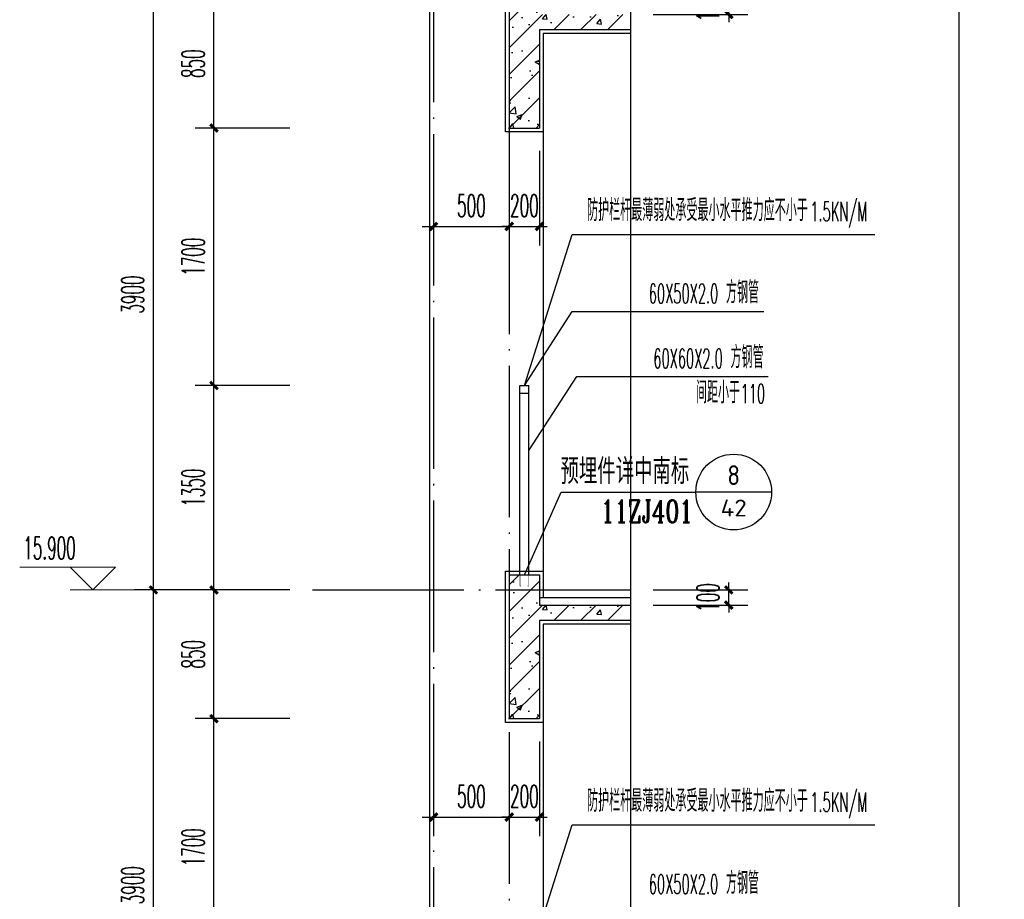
# Model space of a CAD drawing. Extents: x 1779708 to 7299578, y -1121471 to 88434.
# Tile 1023 of 1056: x 7019014 to 7025517, y -959816 to -954008. Entities that reach past the tile are written whole.
import ezdxf
from ezdxf.enums import TextEntityAlignment as Align

# ---------------------------------------------------------------- set-up
doc = ezdxf.new("R2010")
doc.units = 0
doc.header["$LTSCALE"] = 1000
doc.header["$MEASUREMENT"] = 0
doc.linetypes.add('DOTE', pattern=[2.42, 2, -0.2, 0.02, -0.2])
doc.layers.get('0').update_dxf_attribs({"linetype": 'CONTINUOUS'})
doc.layers.get('Defpoints').update_dxf_attribs({"linetype": 'CONTINUOUS'})
for name, color, linetype in [('AXIS', 3, 'CONTINUOUS'), ('DIM_IDEN', 3, 'CONTINUOUS'), ('DIM_LEAD', 3, 'CONTINUOUS'), ('DIM_SYMB', 3, 'CONTINUOUS'), ('DOTE', 1, 'DOTE'), ('PUB_TAB', 7, 'CONTINUOUS'), ('PUB_TEXT', 7, 'CONTINUOUS'), ('WALL', 255, 'CONTINUOUS'), ('填充细线', 8, 'CONTINUOUS'), ('栏杆', 6, 'CONTINUOUS'), ('粉刷线', 213, 'CONTINUOUS'), ('装修层线', 2, 'CONTINUOUS')]:
    doc.layers.add(name, color=color, linetype=linetype)
doc.layers.add('DIM_ELEV', color=3, linetype='CONTINUOUS', lineweight=13)
doc.styles.add('_TCH_DIM', font='SIMPLEX.shx', dxfattribs={"width": 0.7, "bigfont": 'GBCBIG.shx'})
doc.styles.add('_TCH_DIM_T3', font='SIMPLEX.shx', dxfattribs={"width": 0.494118, "bigfont": 'GBCBIG.shx'})
doc.styles.add('_TCH_LABEL', font='COMPLEX', dxfattribs={"bigfont": 'GBCBIG'})
doc.styles.get("Standard").update_dxf_attribs({"font": 'GBENOR', "bigfont": 'GBCBIG'})
doc.dimstyles.new('_TCH_ARCH&&50', dxfattribs={"dimtxt": 148.75, "dimasz": 50, "dimexe": 125, "dimexo": 150, "dimgap": 63.125, "dimtad": 1, "dimdec": 0, "dimzin": 0, "dimdsep": 46, "dimtxsty": '_TCH_DIM_T3', "dimblk": 'ARCHTICK', "dimcen": 0.09, "dimdle": 75, "dimclrt": 7, "dimazin": 2, "dimtfac": 1, "dimtdec": 0, "dimtix": 1, "dimtmove": 2, "dimatfit": 3, "dimfxl": 250, "dimtolj": 1, "dimtzin": 0, "dimarcsym": 0})

# ---------------------------------------------------------------- blocks, each defined once
blk = doc.blocks.new('_ArchTick')
at = {"color": 0, "linetype": 'ByBlock', "const_width": 0.4}
blk.add_lwpolyline([(-0.5, -0.5), (0.5, 0.5)], dxfattribs=at)
blk = doc.blocks.new('*D1241')
at = {"layer": 'AXIS', "color": 0, "lineweight": -2, "transparency": 16777216}
for p, q in [((7019897.5, -961748.2), (7019897.5, -957698.2)), ((7020797.5, -957773.2), (7019772.5, -957773.2)), ((7020797.5, -961673.2), (7019772.5, -961673.2))]:
    blk.add_line(p, q, dxfattribs=at)
at = {"layer": 'Defpoints', "color": 0, "transparency": 16777216}
for p in [(7019897.5, -957773.2), (7020947.5, -957773.2), (7020947.5, -961673.2)]:
    blk.add_point(p, dxfattribs=at)
at = {"layer": 'AXIS', "color": 0, "lineweight": -2, "transparency": 16777216, "xscale": 50, "yscale": 50, "zscale": 50}
for p, rotation in [((7019897.5, -957773.2), 90), ((7019897.5, -961673.2), 270)]:
    blk.add_blockref('_ArchTick', p, dxfattribs=dict(at, rotation=rotation))
at = {"layer": 'AXIS', "color": 7, "transparency": 16777216, "insert": (7019760, -959723.2), "char_height": 148.75, "attachment_point": 5, "rotation": 90, "style": '_TCH_DIM_T3'}
blk.add_mtext('\\A1;3900', dxfattribs=at)
blk = doc.blocks.new('*D1242')
at = {"layer": 'AXIS', "color": 0, "lineweight": -2, "transparency": 16777216}
for p, q in [((7019897.5, -957848.2), (7019897.5, -953798.2)), ((7020797.5, -953873.2), (7019772.5, -953873.2)), ((7020797.5, -957773.2), (7019772.5, -957773.2))]:
    blk.add_line(p, q, dxfattribs=at)
at = {"layer": 'Defpoints', "color": 0, "transparency": 16777216}
for p in [(7019897.5, -953873.2), (7020947.5, -953873.2), (7020947.5, -957773.2)]:
    blk.add_point(p, dxfattribs=at)
at = {"layer": 'AXIS', "color": 0, "lineweight": -2, "transparency": 16777216, "xscale": 50, "yscale": 50, "zscale": 50}
for p, rotation in [((7019897.5, -953873.2), 90), ((7019897.5, -957773.2), 270)]:
    blk.add_blockref('_ArchTick', p, dxfattribs=dict(at, rotation=rotation))
at = {"layer": 'AXIS', "color": 7, "transparency": 16777216, "insert": (7019760, -955823.2), "char_height": 148.75, "attachment_point": 5, "rotation": 90, "style": '_TCH_DIM_T3'}
blk.add_mtext('\\A1;3900', dxfattribs=at)
blk = doc.blocks.new('*D1263')
at = {"layer": 'AXIS', "color": 0, "lineweight": -2, "transparency": 16777216}
for p, q in [((7020297.5, -960398.2), (7020297.5, -958548.2)), ((7020797.5, -958623.2), (7020172.5, -958623.2)), ((7020797.5, -960323.2), (7020172.5, -960323.2))]:
    blk.add_line(p, q, dxfattribs=at)
at = {"layer": 'Defpoints', "color": 0, "transparency": 16777216}
for p in [(7020297.5, -958623.2), (7020947.5, -958623.2), (7020947.5, -960323.2)]:
    blk.add_point(p, dxfattribs=at)
at = {"layer": 'AXIS', "color": 0, "lineweight": -2, "transparency": 16777216, "xscale": 50, "yscale": 50, "zscale": 50}
for p, rotation in [((7020297.5, -958623.2), 90), ((7020297.5, -960323.2), 270)]:
    blk.add_blockref('_ArchTick', p, dxfattribs=dict(at, rotation=rotation))
at = {"layer": 'AXIS', "color": 7, "transparency": 16777216, "insert": (7020160, -959473.2), "char_height": 148.75, "attachment_point": 5, "rotation": 90, "style": '_TCH_DIM_T3'}
blk.add_mtext('\\A1;1700', dxfattribs=at)
blk = doc.blocks.new('*D1264')
at = {"layer": 'AXIS', "color": 0, "lineweight": -2, "transparency": 16777216}
for p, q in [((7020297.5, -958698.2), (7020297.5, -957698.2)), ((7020797.5, -957773.2), (7020172.5, -957773.2)), ((7020797.5, -958623.2), (7020172.5, -958623.2))]:
    blk.add_line(p, q, dxfattribs=at)
at = {"layer": 'Defpoints', "color": 0, "transparency": 16777216}
for p in [(7020297.5, -957773.2), (7020947.5, -957773.2), (7020947.5, -958623.2)]:
    blk.add_point(p, dxfattribs=at)
at = {"layer": 'AXIS', "color": 0, "lineweight": -2, "transparency": 16777216, "xscale": 50, "yscale": 50, "zscale": 50}
for p, rotation in [((7020297.5, -957773.2), 90), ((7020297.5, -958623.2), 270)]:
    blk.add_blockref('_ArchTick', p, dxfattribs=dict(at, rotation=rotation))
at = {"layer": 'AXIS', "color": 7, "transparency": 16777216, "insert": (7020160, -958198.2), "char_height": 148.75, "attachment_point": 5, "rotation": 90, "style": '_TCH_DIM_T3'}
blk.add_mtext('\\A1;850', dxfattribs=at)
blk = doc.blocks.new('*D1265')
at = {"layer": 'AXIS', "color": 0, "lineweight": -2, "transparency": 16777216}
for p, q in [((7020297.5, -957848.2), (7020297.5, -956348.2)), ((7020797.5, -956423.2), (7020172.5, -956423.2)), ((7020797.5, -957773.2), (7020172.5, -957773.2))]:
    blk.add_line(p, q, dxfattribs=at)
at = {"layer": 'Defpoints', "color": 0, "transparency": 16777216}
for p in [(7020297.5, -956423.2), (7020947.5, -956423.2), (7020947.5, -957773.2)]:
    blk.add_point(p, dxfattribs=at)
at = {"layer": 'AXIS', "color": 0, "lineweight": -2, "transparency": 16777216, "xscale": 50, "yscale": 50, "zscale": 50}
for p, rotation in [((7020297.5, -956423.2), 90), ((7020297.5, -957773.2), 270)]:
    blk.add_blockref('_ArchTick', p, dxfattribs=dict(at, rotation=rotation))
at = {"layer": 'AXIS', "color": 7, "transparency": 16777216, "insert": (7020160, -957098.2), "char_height": 148.75, "attachment_point": 5, "rotation": 90, "style": '_TCH_DIM_T3'}
blk.add_mtext('\\A1;1350', dxfattribs=at)
blk = doc.blocks.new('*D1266')
at = {"layer": 'AXIS', "color": 0, "lineweight": -2, "transparency": 16777216}
for p, q in [((7020297.5, -956498.2), (7020297.5, -954648.2)), ((7020797.5, -954723.2), (7020172.5, -954723.2)), ((7020797.5, -956423.2), (7020172.5, -956423.2))]:
    blk.add_line(p, q, dxfattribs=at)
at = {"layer": 'Defpoints', "color": 0, "transparency": 16777216}
for p in [(7020297.5, -954723.2), (7020947.5, -954723.2), (7020947.5, -956423.2)]:
    blk.add_point(p, dxfattribs=at)
at = {"layer": 'AXIS', "color": 0, "lineweight": -2, "transparency": 16777216, "xscale": 50, "yscale": 50, "zscale": 50}
for p, rotation in [((7020297.5, -954723.2), 90), ((7020297.5, -956423.2), 270)]:
    blk.add_blockref('_ArchTick', p, dxfattribs=dict(at, rotation=rotation))
at = {"layer": 'AXIS', "color": 7, "transparency": 16777216, "insert": (7020160, -955573.2), "char_height": 148.75, "attachment_point": 5, "rotation": 90, "style": '_TCH_DIM_T3'}
blk.add_mtext('\\A1;1700', dxfattribs=at)
blk = doc.blocks.new('*D1267')
at = {"layer": 'AXIS', "color": 0, "lineweight": -2, "transparency": 16777216}
for p, q in [((7020297.5, -954798.2), (7020297.5, -953798.2)), ((7020797.5, -953873.2), (7020172.5, -953873.2)), ((7020797.5, -954723.2), (7020172.5, -954723.2))]:
    blk.add_line(p, q, dxfattribs=at)
at = {"layer": 'Defpoints', "color": 0, "transparency": 16777216}
for p in [(7020297.5, -953873.2), (7020947.5, -953873.2), (7020947.5, -954723.2)]:
    blk.add_point(p, dxfattribs=at)
at = {"layer": 'AXIS', "color": 0, "lineweight": -2, "transparency": 16777216, "xscale": 50, "yscale": 50, "zscale": 50}
for p, rotation in [((7020297.5, -953873.2), 90), ((7020297.5, -954723.2), 270)]:
    blk.add_blockref('_ArchTick', p, dxfattribs=dict(at, rotation=rotation))
at = {"layer": 'AXIS', "color": 7, "transparency": 16777216, "insert": (7020160, -954298.2), "char_height": 148.75, "attachment_point": 5, "rotation": 90, "style": '_TCH_DIM_T3'}
blk.add_mtext('\\A1;850', dxfattribs=at)
blk = doc.blocks.new('*D1304')
at = {"layer": 'AXIS', "color": 0, "lineweight": -2, "transparency": 16777216}
for p, q in [((7023697.5, -957773.2), (7023697.5, -957723.2)), ((7023197.5, -957773.2), (7023822.5, -957773.2)), ((7023697.5, -957873.2), (7023697.5, -957773.2)), ((7023197.5, -957873.2), (7023822.5, -957873.2)), ((7023697.5, -957873.2), (7023697.5, -957923.2))]:
    blk.add_line(p, q, dxfattribs=at)
at = {"layer": 'Defpoints', "color": 0, "transparency": 16777216}
for p in [(7023047.5, -957773.2), (7023697.5, -957773.2), (7023047.5, -957873.2)]:
    blk.add_point(p, dxfattribs=at)
at = {"layer": 'AXIS', "color": 0, "lineweight": -2, "transparency": 16777216, "xscale": 50, "yscale": 50, "zscale": 50}
for p, rotation in [((7023697.5, -957773.2), 270), ((7023697.5, -957873.2), 90)]:
    blk.add_blockref('_ArchTick', p, dxfattribs=dict(at, rotation=rotation))
at = {"layer": 'AXIS', "color": 7, "transparency": 16777216, "insert": (7023560, -957823.2), "char_height": 148.75, "attachment_point": 5, "rotation": 90, "style": '_TCH_DIM_T3'}
blk.add_mtext('\\A1;100', dxfattribs=at)
blk = doc.blocks.new('*D1305')
at = {"layer": 'AXIS', "color": 0, "lineweight": -2, "transparency": 16777216}
for p, q in [((7021747.5, -958773.2), (7021747.5, -959398.2)), ((7022247.5, -958773.2), (7022247.5, -959398.2)), ((7021672.5, -959273.2), (7022322.5, -959273.2))]:
    blk.add_line(p, q, dxfattribs=at)
at = {"layer": 'Defpoints', "color": 0, "transparency": 16777216}
for p in [(7021747.5, -958623.2), (7022247.5, -958623.2), (7022247.5, -959273.2)]:
    blk.add_point(p, dxfattribs=at)
at = {"layer": 'AXIS', "color": 0, "lineweight": -2, "transparency": 16777216, "xscale": 50, "yscale": 50, "zscale": 50, "rotation": 180}
blk.add_blockref('_ArchTick', (7021747.5, -959273.2), dxfattribs=at)
at = {"layer": 'AXIS', "color": 0, "lineweight": -2, "transparency": 16777216, "xscale": 50, "yscale": 50, "zscale": 50}
blk.add_blockref('_ArchTick', (7022247.5, -959273.2), dxfattribs=at)
at = {"layer": 'AXIS', "color": 7, "transparency": 16777216, "insert": (7021997.5, -959135.7), "char_height": 148.75, "attachment_point": 5, "style": '_TCH_DIM_T3'}
blk.add_mtext('\\A1;500', dxfattribs=at)
blk = doc.blocks.new('*D1306')
at = {"layer": 'AXIS', "color": 0, "lineweight": -2, "transparency": 16777216}
for p, q in [((7022247.5, -958773.2), (7022247.5, -959398.2)), ((7022447.5, -958773.2), (7022447.5, -959398.2)), ((7022247.5, -959273.2), (7022197.5, -959273.2)), ((7022247.5, -959273.2), (7022447.5, -959273.2)), ((7022447.5, -959273.2), (7022497.5, -959273.2))]:
    blk.add_line(p, q, dxfattribs=at)
at = {"layer": 'Defpoints', "color": 0, "transparency": 16777216}
for p in [(7022247.5, -958623.2), (7022447.5, -958623.2), (7022447.5, -959273.2)]:
    blk.add_point(p, dxfattribs=at)
at = {"layer": 'AXIS', "color": 0, "lineweight": -2, "transparency": 16777216, "xscale": 50, "yscale": 50, "zscale": 50}
blk.add_blockref('_ArchTick', (7022247.5, -959273.2), dxfattribs=at)
at = {"layer": 'AXIS', "color": 0, "lineweight": -2, "transparency": 16777216, "xscale": 50, "yscale": 50, "zscale": 50, "rotation": 180}
blk.add_blockref('_ArchTick', (7022447.5, -959273.2), dxfattribs=at)
at = {"layer": 'AXIS', "color": 7, "transparency": 16777216, "insert": (7022347.5, -959135.7), "char_height": 148.75, "attachment_point": 5, "style": '_TCH_DIM_T3'}
blk.add_mtext('\\A1;200', dxfattribs=at)
blk = doc.blocks.new('*D1307')
at = {"layer": 'AXIS', "color": 0, "lineweight": -2, "transparency": 16777216}
for p, q in [((7023697.5, -953873.2), (7023697.5, -953823.2)), ((7023197.5, -953873.2), (7023822.5, -953873.2)), ((7023697.5, -953973.2), (7023697.5, -953873.2)), ((7023197.5, -953973.2), (7023822.5, -953973.2)), ((7023697.5, -953973.2), (7023697.5, -954023.2))]:
    blk.add_line(p, q, dxfattribs=at)
at = {"layer": 'Defpoints', "color": 0, "transparency": 16777216}
for p in [(7023047.5, -953873.2), (7023697.5, -953873.2), (7023047.5, -953973.2)]:
    blk.add_point(p, dxfattribs=at)
at = {"layer": 'AXIS', "color": 0, "lineweight": -2, "transparency": 16777216, "xscale": 50, "yscale": 50, "zscale": 50}
for p, rotation in [((7023697.5, -953873.2), 270), ((7023697.5, -953973.2), 90)]:
    blk.add_blockref('_ArchTick', p, dxfattribs=dict(at, rotation=rotation))
at = {"layer": 'AXIS', "color": 7, "transparency": 16777216, "insert": (7023560, -953923.2), "char_height": 148.75, "attachment_point": 5, "rotation": 90, "style": '_TCH_DIM_T3'}
blk.add_mtext('\\A1;100', dxfattribs=at)
blk = doc.blocks.new('*D1308')
at = {"layer": 'AXIS', "color": 0, "lineweight": -2, "transparency": 16777216}
for p, q in [((7021747.5, -954873.2), (7021747.5, -955498.2)), ((7022247.5, -954873.2), (7022247.5, -955498.2)), ((7021672.5, -955373.2), (7022322.5, -955373.2))]:
    blk.add_line(p, q, dxfattribs=at)
at = {"layer": 'Defpoints', "color": 0, "transparency": 16777216}
for p in [(7021747.5, -954723.2), (7022247.5, -954723.2), (7022247.5, -955373.2)]:
    blk.add_point(p, dxfattribs=at)
at = {"layer": 'AXIS', "color": 0, "lineweight": -2, "transparency": 16777216, "xscale": 50, "yscale": 50, "zscale": 50, "rotation": 180}
blk.add_blockref('_ArchTick', (7021747.5, -955373.2), dxfattribs=at)
at = {"layer": 'AXIS', "color": 0, "lineweight": -2, "transparency": 16777216, "xscale": 50, "yscale": 50, "zscale": 50}
blk.add_blockref('_ArchTick', (7022247.5, -955373.2), dxfattribs=at)
at = {"layer": 'AXIS', "color": 7, "transparency": 16777216, "insert": (7021997.5, -955235.7), "char_height": 148.75, "attachment_point": 5, "style": '_TCH_DIM_T3'}
blk.add_mtext('\\A1;500', dxfattribs=at)
blk = doc.blocks.new('*D1309')
at = {"layer": 'AXIS', "color": 0, "lineweight": -2, "transparency": 16777216}
for p, q in [((7022247.5, -954873.2), (7022247.5, -955498.2)), ((7022447.5, -954873.2), (7022447.5, -955498.2)), ((7022247.5, -955373.2), (7022197.5, -955373.2)), ((7022247.5, -955373.2), (7022447.5, -955373.2)), ((7022447.5, -955373.2), (7022497.5, -955373.2))]:
    blk.add_line(p, q, dxfattribs=at)
at = {"layer": 'Defpoints', "color": 0, "transparency": 16777216}
for p in [(7022247.5, -954723.2), (7022447.5, -954723.2), (7022447.5, -955373.2)]:
    blk.add_point(p, dxfattribs=at)
at = {"layer": 'AXIS', "color": 0, "lineweight": -2, "transparency": 16777216, "xscale": 50, "yscale": 50, "zscale": 50}
blk.add_blockref('_ArchTick', (7022247.5, -955373.2), dxfattribs=at)
at = {"layer": 'AXIS', "color": 0, "lineweight": -2, "transparency": 16777216, "xscale": 50, "yscale": 50, "zscale": 50, "rotation": 180}
blk.add_blockref('_ArchTick', (7022447.5, -955373.2), dxfattribs=at)
at = {"layer": 'AXIS', "color": 7, "transparency": 16777216, "insert": (7022347.5, -955235.7), "char_height": 148.75, "attachment_point": 5, "style": '_TCH_DIM_T3'}
blk.add_mtext('\\A1;200', dxfattribs=at)

msp = doc.modelspace()

# ---------------------------------------------------------------- hatches: boundary and pattern name
at = {"layer": '填充细线'}
h = msp.add_hatch(dxfattribs=at)
h.set_pattern_fill('钢筋混凝土', color=114, scale=50)
h.set_pattern_definition([(45, (7022247.51, -954723.25), (-88.388, 88.388), []), (50, (7022247.5, -954723.25), (358.63, -31.376), [37.5, -412.5]), (355, (7022247.5, -954723.25), (-69.38, 376.1), [30, -330]), (100.45, (7022277.4, -954725.86), (289.25, 344.72), [31.87, -350.57]), (46.184, (7022247.5, -954623.25), (533.62, -82.76), [56.25, -618.75]), (96.636, (7022292, -954630.14), (467.33, 487.06), [47.8, -525.86]), (351.184, (7022247.5, -954623.25), (467.33, 487.06), [45, -495]), (21, (7022297.5, -954648.25), (298.45, -201.31), [37.5, -412.5]), (326, (7022297.5, -954648.25), (121.66, 362.58), [30, -330]), (71.45, (7022322.38, -954665.02), (420.11, 161.27), [31.87, -350.57]), (37.5, (7022247.51, -954723.25), (6.08, 166.447), [0, -326, 0, -335, 0, -331.25]), (7.5, (7022247.51, -954723.25), (131.535, 197.206), [0, -191, 0, -318.5, 0, -126.25]), (327.5, (7022136.01, -954723.25), (266.911, -11.277), [0, -125, 0, -390, 0, -517.5]), (317.5, (7022086, -954723.25), (291.593, 50.052), [0, -162.5, 0, -259, 0, -367.5])])
h.paths.add_polyline_path([(7022447.5, -953773.2), (7022247.5, -953773.2), (7022247.5, -954723.2), (7022447.5, -954723.2), (7022447.5, -954073.2), (7023047.5, -954073.2), (7023047.5, -953973.2), (7022447.5, -953973.2)])
h = msp.add_hatch(dxfattribs=at)
h.set_pattern_fill('钢筋混凝土', color=114, scale=50)
h.set_pattern_definition([(45, (7022247.51, -958623.25), (-88.388, 88.388), []), (50, (7022247.5, -958623.25), (358.63, -31.376), [37.5, -412.5]), (355, (7022247.5, -958623.25), (-69.38, 376.1), [30, -330]), (100.45, (7022277.4, -958625.86), (289.25, 344.72), [31.87, -350.57]), (46.184, (7022247.5, -958523.25), (533.62, -82.76), [56.25, -618.75]), (96.636, (7022292, -958530.14), (467.33, 487.06), [47.8, -525.86]), (351.184, (7022247.5, -958523.25), (467.33, 487.06), [45, -495]), (21, (7022297.5, -958548.25), (298.45, -201.31), [37.5, -412.5]), (326, (7022297.5, -958548.25), (121.66, 362.58), [30, -330]), (71.45, (7022322.38, -958565.02), (420.11, 161.27), [31.87, -350.57]), (37.5, (7022247.51, -958623.25), (6.08, 166.447), [0, -326, 0, -335, 0, -331.25]), (7.5, (7022247.51, -958623.25), (131.535, 197.206), [0, -191, 0, -318.5, 0, -126.25]), (327.5, (7022136.01, -958623.25), (266.911, -11.277), [0, -125, 0, -390, 0, -517.5]), (317.5, (7022086, -958623.25), (291.593, 50.052), [0, -162.5, 0, -259, 0, -367.5])])
h.paths.add_polyline_path([(7022447.5, -957673.2), (7022247.5, -957673.2), (7022247.5, -958623.2), (7022447.5, -958623.2), (7022447.5, -957973.2), (7023047.5, -957973.2), (7023047.5, -957873.2), (7022447.5, -957873.2)])

# ---------------------------------------------------------------- linework, layer by layer
at = {"layer": 'DIM_ELEV'}
for p, q in [((7019647.5, -957623.2), (7019014.2, -957623.2)), ((7019497.5, -957773.2), (7019347.5, -957623.2)), ((7019497.5, -957773.2), (7019647.5, -957623.2)), ((7020297.5, -957773.2), (7019347.5, -957773.2))]:
    msp.add_line(p, q, dxfattribs=at)
at = {"layer": 'DIM_IDEN'}
for p, q in [((7022347.5, -957673.2), (7022590.1, -957127)), ((7022590.1, -957127), (7023479.8, -957127)), ((7023979.8, -957127), (7023479.8, -957127))]:
    msp.add_line(p, q, dxfattribs=at)
msp.add_lwpolyline([(7022347.5, -957673.2, 1), (7022347.5, -957673.2, 1)], format="xyb", close=True, dxfattribs=at)
msp.add_circle((7023729.8, -957127), 250, dxfattribs=at)
at = {"layer": 'DIM_LEAD'}
for p, q in [((7022347.5, -956423.2), (7022663.6, -955425.4)), ((7022663.6, -955425.4), (7024661.8, -955425.4)), ((7022347.5, -956423.2), (7022663.6, -955935.1)), ((7022663.6, -955935.1), (7023928.3, -955935.1)), ((7022377.5, -956851.7), (7022693.6, -956363.5)), ((7022693.6, -956363.5), (7023958.3, -956363.5)), ((7022347.5, -960323.2), (7022663.6, -959325.4)), ((7022663.6, -959325.4), (7024661.8, -959325.4))]:
    msp.add_line(p, q, dxfattribs=at)
at = {"layer": 'DIM_SYMB'}
msp.add_lwpolyline([(7023047.5, -948123.2), (7023047.5, -961542), (7023152.5, -961580.2), (7022942.5, -961617.2), (7023047.5, -961654.5), (7023047.5, -975073.2)], dxfattribs=at)
at = {"layer": 'DOTE', "linetype": 'DOTE', "ltscale": 0.5}
for p, q in [((7021747.5, -949923.2), (7021747.5, -974923.2)), ((7022247.5, -953873.2), (7022247.5, -974923.2)), ((7020947.5, -957773.2), (7023047.5, -957773.2))]:
    msp.add_line(p, q, dxfattribs=at)
at = {"layer": 'PUB_TAB'}
msp.add_line((7025219.2, -982200.2), (7025219.2, -945400.2), dxfattribs=at)
at = {"layer": 'WALL'}
for p, q in [((7022247.5, -953773.2), (7022247.5, -954723.2)), ((7022447.5, -954073.2), (7023047.5, -954073.2)), ((7022447.5, -954073.2), (7022447.5, -954723.2)), ((7022247.5, -954723.2), (7022447.5, -954723.2)), ((7022247.5, -957673.2), (7022247.5, -958623.2)), ((7022247.5, -957673.2), (7022447.5, -957673.2)), ((7022447.5, -957673.2), (7022447.5, -957873.2)), ((7022447.5, -957873.2), (7023047.5, -957873.2)), ((7022447.5, -957973.2), (7023047.5, -957973.2)), ((7022447.5, -957973.2), (7022447.5, -958623.2)), ((7022247.5, -958623.2), (7022447.5, -958623.2))]:
    msp.add_line(p, q, dxfattribs=at)
at = {"layer": '栏杆'}
for p, q in [((7022317.5, -956423.2), (7022377.5, -956423.2)), ((7022317.5, -956473.2), (7022317.5, -956423.2)), ((7022377.5, -956473.2), (7022377.5, -956423.2)), ((7022317.5, -956473.2), (7022377.5, -956473.2)), ((7022317.5, -957673.2), (7022317.5, -956473.2)), ((7022377.5, -957673.2), (7022377.5, -956473.2))]:
    msp.add_line(p, q, dxfattribs=at)
at = {"layer": '粉刷线'}
for p, q in [((7021722.5, -964698.2), (7021722.5, -950848.2)), ((7022472.5, -954748.2), (7022472.5, -957648.2)), ((7022447.5, -957823.2), (7023047.5, -957823.2)), ((7022472.5, -958648.2), (7022472.5, -961548.2))]:
    msp.add_line(p, q, dxfattribs=at)
for points in [[(7023047.5, -954098.2), (7022472.5, -954098.2), (7022472.5, -954748.2), (7022222.5, -954748.2), (7022222.5, -953748.2), (7022472.5, -953748.2), (7022472.5, -953923.2)], [(7023047.5, -957998.2), (7022472.5, -957998.2), (7022472.5, -958648.2), (7022222.5, -958648.2), (7022222.5, -957648.2), (7022472.5, -957648.2), (7022472.5, -957823.2)]]:
    msp.add_lwpolyline(points, dxfattribs=at)
at = {"layer": '装修层线', "color": 1, "const_width": 3}
msp.add_lwpolyline([(7022297.5, -957674.7), (7022397.5, -957674.7)], dxfattribs=at)
at = {"layer": '装修层线', "color": 1, "const_width": 2.4}
for points in [[(7022318.5, -957674.7), (7022318.5, -957746.7, 0.814816), (7022323.9, -957747), (7022323.9, -957742.6)], [(7022376.3, -957674.7), (7022376.3, -957746.7, -0.814816), (7022370.9, -957747), (7022370.9, -957742.6)]]:
    msp.add_lwpolyline(points, format="xyb", dxfattribs=at)

# ---------------------------------------------------------------- texts
at = {"layer": 'PUB_TEXT', "color": 7}
for s, height, style, width, p in [('防护栏杆最薄弱处承受最小水平推力应不小于', 144.681, '_TCH_DIM', 0.7, (7022761.3, -955337.9)), ('1.5KN/M', 127.5, '_TCH_DIM', 0.494118, (7024235.8, -955337.9)), ('方钢管', 144.68, '_TCH_DIM', 0.7, (7023678.9, -955880.5)), ('60X50X2.0', 127.5, '_TCH_DIM', 0.494118, (7023168.9, -955880.5)), ('60X60X2.0', 127.5, '_TCH_DIM', 0.494118, (7023198.9, -956309)), ('方钢管', 144.68, '_TCH_DIM', 0.7, (7023708.9, -956309)), ('间距小于', 144.68, '_TCH_DIM', 0.7, (7023480.4, -956541)), ('110', 127.5, '_TCH_DIM', 0.494118, (7023775.3, -956541)), ('11ZJ401', 148.75, '_TCH_LABEL', 0.705882, (7022852.3, -957328.2)), ('15.900', 148.75, '_TCH_DIM', 0.494118, (7019038, -957570.7)), ('防护栏杆最薄弱处承受最小水平推力应不小于', 144.681, '_TCH_DIM', 0.7, (7022761.3, -959237.9)), ('1.5KN/M', 127.5, '_TCH_DIM', 0.494118, (7024235.8, -959237.9)), ('方钢管', 144.68, '_TCH_DIM', 0.7, (7023678.9, -959780.5)), ('60X50X2.0', 127.5, '_TCH_DIM', 0.494118, (7023168.9, -959780.5))]:
    msp.add_text(s, height=height, dxfattribs=dict(at, style=style, width=width)).set_placement(p)
at = {"layer": 'PUB_TEXT', "color": 7, "style": '_TCH_LABEL'}
msp.add_text('预埋件详中南标', height=168.79, dxfattribs=at).set_placement((7022585.8, -957074.5))
at = {"layer": 'PUB_TEXT', "color": 7}
for s, height, width, p, p2 in [('8', 130.9, 0.979292, (7023687.6, -957080.8), (7023772, -957080.8)), ('42', 111.53, 1.058169, (7023643.5, -957287.8), (7023816.1, -957287.8))]:
    msp.add_text(s, height=height, dxfattribs=dict(at, width=width)).set_placement(p, p2, align=Align.FIT)

# ---------------------------------------------------------------- dimensions: what is measured, and where the dimension line sits
at = {"layer": 'AXIS'}
for p1, p2, distance, picture, middle in [((7023047.5, -953973.2), (7023047.5, -953873.2), -650, '*D1307', (7023560, -953923.2)), ((7020947.5, -957773.2), (7020947.5, -953873.2), 1050, '*D1242', (7019760, -955823.2)), ((7020947.5, -954723.2), (7020947.5, -953873.2), 650, '*D1267', (7020160, -954298.2)), ((7020947.5, -956423.2), (7020947.5, -954723.2), 650, '*D1266', (7020160, -955573.2)), ((7021747.5, -954723.2), (7022247.5, -954723.2), -650, '*D1308', (7021997.5, -955235.7)), ((7022247.5, -954723.2), (7022447.5, -954723.2), -650, '*D1309', (7022347.5, -955235.7)), ((7020947.5, -957773.2), (7020947.5, -956423.2), 650, '*D1265', (7020160, -957098.2)), ((7023047.5, -957873.2), (7023047.5, -957773.2), -650, '*D1304', (7023560, -957823.2)), ((7020947.5, -961673.2), (7020947.5, -957773.2), 1050, '*D1241', (7019760, -959723.2)), ((7020947.5, -958623.2), (7020947.5, -957773.2), 650, '*D1264', (7020160, -958198.2)), ((7020947.5, -960323.2), (7020947.5, -958623.2), 650, '*D1263', (7020160, -959473.2)), ((7021747.5, -958623.2), (7022247.5, -958623.2), -650, '*D1305', (7021997.5, -959135.7)), ((7022247.5, -958623.2), (7022447.5, -958623.2), -650, '*D1306', (7022347.5, -959135.7))]:
    dim = msp.add_aligned_dim(p1=p1, p2=p2, distance=distance, dimstyle='_TCH_ARCH&&50', dxfattribs=at)
    dim.commit()
    dim.dimension.update_dxf_attribs({"geometry": picture, "text_midpoint": middle})

doc.saveas('drawing.dxf')
